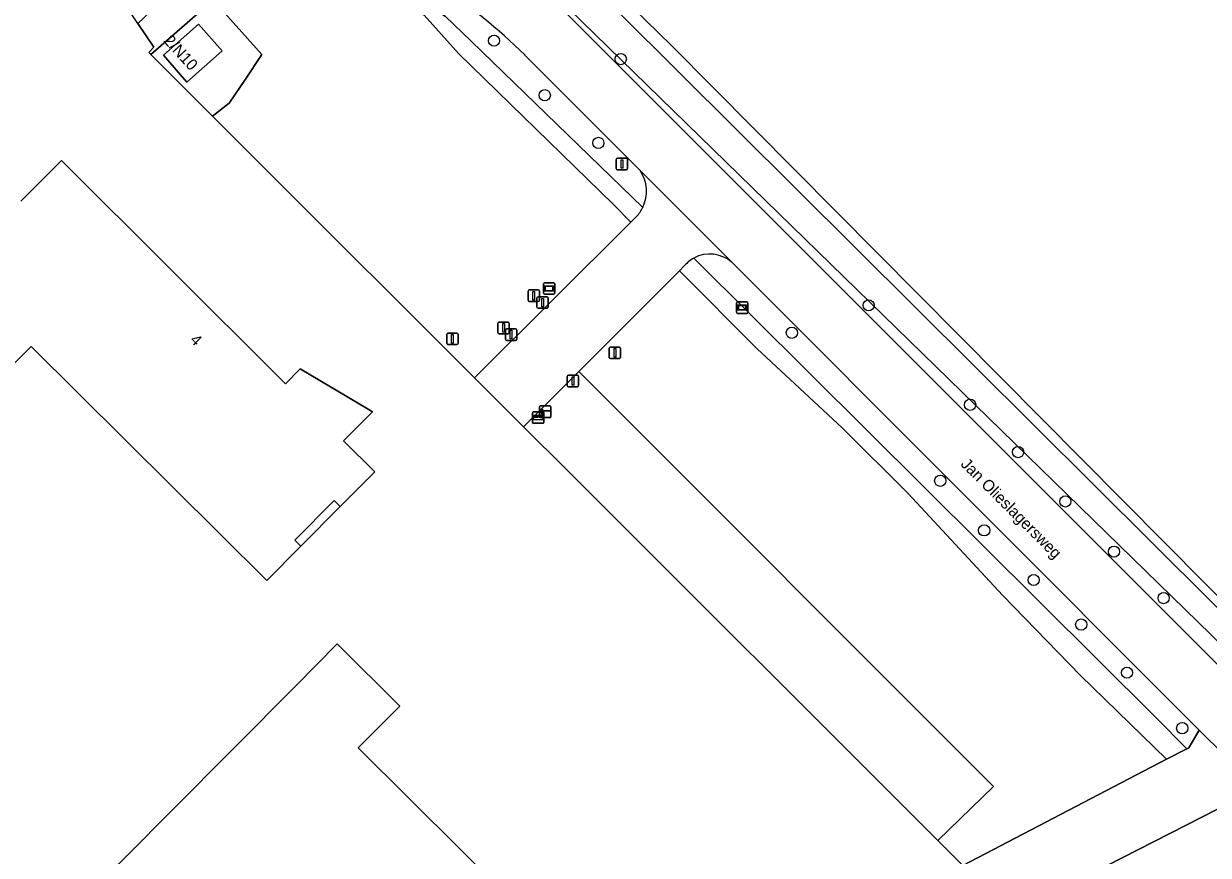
# Model space of a CAD drawing. Extents: x 155018 to 156648, y 383979 to 385733.
# Drawn here: x 155608.8 to 155712, y 385519.3 to 385591.7 of the extents above; entities that cross this region are included whole.
import ezdxf

# ---------------------------------------------------------------- set-up
doc = ezdxf.new("R2010")
doc.units = 0
for name, color, linetype in [('IMGEO_Afsluitpaal', 7, 'Continuous'), ('IMGEO_Berm_groen', 7, 'Continuous'), ('IMGEO_Boom', 7, 'Continuous'), ('IMGEO_Brievenbus', 7, 'Continuous'), ('IMGEO_Drukknoppaal', 7, 'Continuous'), ('IMGEO_Erf', 7, 'Continuous'), ('IMGEO_Gemengd_bos', 7, 'Continuous'), ('IMGEO_Greppel_droge_sloot', 7, 'Continuous'), ('IMGEO_Groenvoorziening', 7, 'Continuous'), ('IMGEO_Hek', 7, 'Continuous'), ('IMGEO_Informatiebord', 7, 'Continuous'), ('IMGEO_Lichtmast', 7, 'Continuous'), ('IMGEO_Openbare_ruimte_label', 7, 'Continuous'), ('IMGEO_Pand', 7, 'Continuous'), ('IMGEO_Pand_nummerreeks', 7, 'Continuous'), ('IMGEO_Pand_overbouw', 7, 'Continuous'), ('IMGEO_Rijbaan_lokaal_gesloten', 7, 'Continuous'), ('IMGEO_Rijbaan_lokaal_open', 7, 'Continuous'), ('IMGEO_Slagboom', 7, 'Continuous'), ('IMGEO_Verkeersbordpaal', 7, 'Continuous'), ('IMGEO_Verklikker', 7, 'Continuous'), ('IMGEO_Vlaggenmast', 7, 'Continuous'), ('IMGEO_Voetpad_open', 7, 'Continuous')]:
    doc.layers.add(name, color=color, linetype=linetype)

msp = doc.modelspace()

# ---------------------------------------------------------------- linework, layer by layer
at = {"layer": 'IMGEO_Afsluitpaal'}
for p, q in [((155652.76, 385567.63), (155652.76, 385568.43)), ((155652.76, 385568.43), (155652.76, 385567.63)), ((155652.86, 385568.53), (155653.65, 385568.53)), ((155653.65, 385568.53), (155652.86, 385568.53)), ((155653.75, 385568.43), (155653.75, 385567.63)), ((155653.75, 385567.63), (155653.75, 385568.43)), ((155653.65, 385567.53), (155652.86, 385567.53)), ((155652.86, 385567.53), (155653.65, 385567.53)), ((155650.13, 385564.82), (155650.13, 385565.62)), ((155650.13, 385565.62), (155650.13, 385564.82)), ((155650.23, 385565.72), (155651.02, 385565.72)), ((155651.02, 385565.72), (155650.23, 385565.72)), ((155651.12, 385565.62), (155651.12, 385564.82)), ((155651.12, 385564.82), (155651.12, 385565.62)), ((155651.02, 385564.72), (155650.23, 385564.72)), ((155650.23, 385564.72), (155651.02, 385564.72))]:
    msp.add_line(p, q, dxfattribs=at)
for points in [[(155653.18, 385568.4), (155653.33, 385568.4), (155653.33, 385567.65), (155653.18, 385567.65), (155653.18, 385568.4)], [(155650.55, 385565.6), (155650.7, 385565.6), (155650.7, 385564.85), (155650.55, 385564.85), (155650.55, 385565.6)]]:
    msp.add_lwpolyline(points, dxfattribs=at)
for centre, start, end in [((155652.86, 385568.43), 90, 180), ((155652.86, 385568.43), 90, 180), ((155653.65, 385568.43), 0, 90), ((155653.65, 385568.43), 360, 90), ((155652.86, 385567.63), 180, 270), ((155652.86, 385567.63), 180, 270), ((155653.65, 385567.63), 270, 0), ((155653.65, 385567.63), 270, 0), ((155650.23, 385565.62), 90, 180), ((155650.23, 385565.62), 90, 180), ((155650.23, 385564.82), 180, 270), ((155650.23, 385564.82), 180, 270), ((155651.02, 385565.62), 0, 90), ((155651.02, 385565.62), 360, 90), ((155651.02, 385564.82), 270, 0), ((155651.02, 385564.82), 270, 0)]:
    msp.add_arc(centre, 0.1, start, end, dxfattribs=at)
at = {"layer": 'IMGEO_Berm_groen'}
for points in [[(155733.22, 385521.32), (155665.28, 385589.78), (155650.49, 385604.2), (155631.56, 385613.61), (155629.78, 385621.92), (155623.35, 385615.56), (155624.28, 385613.54)], [(155644.98, 385595.12), (155642.41, 385596.33), (155634.52, 385600.05), (155630.17, 385602.56), (155629.05, 385601.49), (155629.58, 385601.19), (155641.47, 385595.1), (155645.55, 385592.36), (155647.81, 385590.19), (155662.75, 385575.72)], [(155655.47, 385597.89), (155733.01, 385520.78), (155731.66, 385519.6), (155656.27, 385593.03), (155653.29, 385595.44)], [(155652.42, 385596.07), (155653.29, 385595.44), (155717.18, 385531.53), (155748.94, 385500), (155768.03, 385481.05), (155779.16, 385470), (155783.27, 385465.93), (155841.78, 385407.84), (155844.64, 385405.08), (155847.36, 385407.6), (155842.25, 385412.68), (155774.11, 385481.28), (155755.11, 385500), (155733.22, 385521.32)], [(155662.52, 385578.93), (155652.46, 385589)], [(155667.2, 385571.31), (155707.39, 385531.34), (155710.12, 385528.59), (155710.3, 385528.68), (155711.2, 385530.22), (155670.48, 385570.97)]]:
    msp.add_lwpolyline(points, dxfattribs=at)
for centre, radius, start, end in [((155613.38, 385548.86), 56.02, 45.7636, 55.6551), ((155659.84, 385577.13), 3.23, 334.1503, 33.9398), ((155668.59, 385568.76), 2.9, 49.4048, 118.5444)]:
    msp.add_arc(centre, radius, start, end, dxfattribs=at)
at = {"layer": 'IMGEO_Boom'}
for centre in [(155649.79, 385590.23), (155660.83, 385588.63), (155654.21, 385585.48), (155658.88, 385581.33), (155682.42, 385567.19), (155675.73, 385564.8), (155691.26, 385558.53), (155695.44, 385554.41), (155688.65, 385551.92), (155699.55, 385550.12), (155692.48, 385547.6), (155703.79, 385545.75), (155696.79, 385543.28), (155708.11, 385541.7), (155700.93, 385539.4), (155704.92, 385535.21), (155709.73, 385530.38)]:
    msp.add_circle(centre, 0.489, dxfattribs=at)
at = {"layer": 'IMGEO_Brievenbus'}
for p, q in [((155653.15, 385557), (155653.15, 385557.84)), ((155653.15, 385557.84), (155653.15, 385557)), ((155653.22, 385557.92), (155654.06, 385557.92)), ((155654.06, 385557.92), (155653.22, 385557.92)), ((155654.14, 385557.85), (155654.14, 385557.01)), ((155654.14, 385557.01), (155654.14, 385557.85)), ((155654.07, 385556.92), (155653.23, 385556.92)), ((155653.23, 385556.92), (155654.07, 385556.92)), ((155653.59, 385557.53), (155653.31, 385557.53)), ((155653.31, 385557.45), (155653.59, 385557.45)), ((155653.98, 385557.53), (155653.7, 385557.53)), ((155653.7, 385557.45), (155653.98, 385557.45))]:
    msp.add_line(p, q, dxfattribs=at)
msp.add_lwpolyline([(155653.25, 385557.63), (155654.05, 385557.63), (155654.05, 385557.22), (155653.25, 385557.22), (155653.25, 385557.63)], dxfattribs=at)
for centre, radius, start, end in [((155653.22, 385557.84), 0.0779, 92.4484, 184.2845), ((155653.22, 385557.84), 0.0779, 92.4484, 184.2845), ((155654.07, 385557.84), 0.0779, 2.4484, 94.2845), ((155654.07, 385557.84), 0.0779, 2.4484, 94.2845), ((155653.22, 385557), 0.0779, 182.4484, 274.2845), ((155653.22, 385557), 0.0779, 182.4484, 274.2845), ((155653.34, 385557.49), 0.0519, 125.8089, 234.1911), ((155653.56, 385557.49), 0.0519, 305.8089, 54.1911), ((155653.73, 385557.49), 0.0519, 125.8089, 234.1911), ((155653.95, 385557.49), 0.0519, 305.8089, 54.1911), ((155654.07, 385557), 0.0779, 272.4484, 4.2845), ((155654.07, 385557), 0.0779, 272.4484, 4.2845)]:
    msp.add_arc(centre, radius, start, end, dxfattribs=at)
at = {"layer": 'IMGEO_Drukknoppaal'}
for p, q in [((155656.17, 385560.21), (155656.17, 385561)), ((155656.17, 385561), (155656.17, 385560.21)), ((155656.27, 385561.1), (155657.06, 385561.1)), ((155657.06, 385561.1), (155656.27, 385561.1)), ((155657.16, 385561), (155657.16, 385560.21)), ((155657.16, 385560.21), (155657.16, 385561)), ((155657.06, 385560.11), (155656.27, 385560.11)), ((155656.27, 385560.11), (155657.06, 385560.11))]:
    msp.add_line(p, q, dxfattribs=at)
msp.add_lwpolyline([(155656.59, 385560.98), (155656.74, 385560.98), (155656.74, 385560.23), (155656.59, 385560.23), (155656.59, 385560.98)], dxfattribs=at)
for centre, start, end in [((155656.27, 385561), 90, 180), ((155656.27, 385561), 90, 180), ((155657.06, 385561), 0, 90), ((155657.06, 385561), 360, 90), ((155656.27, 385560.21), 180, 270), ((155656.27, 385560.21), 180, 270), ((155657.06, 385560.21), 270, 0), ((155657.06, 385560.21), 270, 0)]:
    msp.add_arc(centre, 0.1, start, end, dxfattribs=at)
at = {"layer": 'IMGEO_Erf'}
for points in [[(155709.11, 385500), (155704.35, 385504.73), (155696.31, 385512.75), (155694.89, 385514.18), (155690.63, 385518.42), (155688.45, 385520.6), (155656.14, 385552.86), (155652.37, 385556.61), (155648.09, 385560.89), (155629.78, 385579.17), (155625.27, 385583.67), (155619.91, 385589.03), (155619.74, 385589.2), (155620.17, 385589.66), (155618.76, 385591.74), (155615.48, 385596.71), (155615.91, 385597.12), (155600.38, 385623.79)], [(155608.59, 385576.25), (155612.12, 385579.79), (155631.3, 385560.69), (155631.63, 385560.36), (155632.92, 385561.66), (155638.82, 385558.14), (155639.2, 385557.92), (155636.69, 385555.39), (155639.4, 385552.69), (155636.4, 385549.68), (155635.88, 385550.2), (155632.45, 385546.75), (155632.98, 385546.23), (155629.99, 385543.23), (155609.47, 385563.61), (155602.43, 385556.53)]]:
    msp.add_lwpolyline(points, dxfattribs=at)
msp.add_lwpolyline([(155600.67, 385459.06), (155600.35, 385459.38), (155602.15, 385461.2), (155602.14, 385464.63), (155600.32, 385466.45), (155600.74, 385466.87), (155602.09, 385468.22), (155584.47, 385485.73), (155587.99, 385489.28), (155598.65, 385500), (155621.7, 385523.19), (155632.52, 385534.08), (155636.14, 385537.72), (155641.59, 385532.31), (155637.97, 385528.67), (155664.75, 385502.05), (155662.72, 385500), (155625.71, 385462.77), (155622.25, 385466.21), (155618.96, 385462.91), (155626.02, 385455.89), (155618.81, 385448.64), (155618.53, 385448.36), (155615.01, 385444.81)], close=True, dxfattribs=at)
at = {"layer": 'IMGEO_Gemengd_bos'}
msp.add_lwpolyline([(155681.42, 385662.35), (155620, 385633.18), (155616.25, 385631.34), (155616.82, 385629.72), (155617.71, 385627.71), (155618.11, 385626.85), (155623.35, 385615.56), (155629.78, 385621.92), (155631.56, 385613.61), (155650.49, 385604.2), (155665.28, 385589.78), (155733.22, 385521.32), (155755.11, 385500)], dxfattribs=at)
at = {"layer": 'IMGEO_Greppel_droge_sloot'}
for points in [[(155647.81, 385590.19), (155645.55, 385592.36), (155641.47, 385595.1), (155629.58, 385601.19), (155629.05, 385600.08), (155638.55, 385595.1), (155643.71, 385592.46), (155646.73, 385589.09), (155660.18, 385575.99), (155661.72, 385574.44), (155662.2, 385574.92)], [(155652.5, 385596.18), (155653.29, 385595.44), (155656.27, 385593.03), (155731.66, 385519.6), (155733.01, 385520.78), (155655.47, 385597.89)], [(155662.75, 385575.72), (155647.81, 385590.19)], [(155666.39, 385570.66), (155665.94, 385570.2), (155672.72, 385563.39), (155680.12, 385556.53), (155685.85, 385550.8), (155694.08, 385541.96), (155700.88, 385534.98), (155708.37, 385527.67), (155710.12, 385528.59), (155707.39, 385531.34), (155667.2, 385571.31)]]:
    msp.add_lwpolyline(points, dxfattribs=at)
for centre, radius, start, end in [((155659.83, 385577.14), 3.25, 316.9447, 334.1718), ((155668.61, 385568.74), 2.93, 118.68, 139.2046)]:
    msp.add_arc(centre, radius, start, end, dxfattribs=at)
at = {"layer": 'IMGEO_Groenvoorziening'}
for points in [[(155646.73, 385589.09), (155643.71, 385592.46), (155638.55, 385595.1), (155629.05, 385600.08), (155629.58, 385601.19), (155629.05, 385601.49), (155618.76, 385591.74), (155620.17, 385589.66), (155619.74, 385589.2), (155619.91, 385589.03), (155625.34, 385593.79), (155629.58, 385589.04), (155628.14, 385586.88), (155626.73, 385584.8), (155625.27, 385583.67), (155629.78, 385579.17), (155648.09, 385560.89), (155661.72, 385574.44), (155660.18, 385575.99)], [(155708.37, 385527.67), (155700.88, 385534.98), (155694.08, 385541.96), (155685.85, 385550.8), (155680.12, 385556.53), (155672.72, 385563.39), (155665.94, 385570.2), (155657.19, 385561.44), (155693.29, 385525.29), (155688.45, 385520.6), (155690.63, 385518.42)], [(155688.45, 385520.6), (155693.29, 385525.29), (155657.19, 385561.44), (155652.37, 385556.61), (155656.14, 385552.86)]]:
    msp.add_lwpolyline(points, close=True, dxfattribs=at)
msp.add_lwpolyline([(155737.64, 385499.09), (155712.8, 385523.34), (155694.89, 385514.18)], dxfattribs=at)
at = {"layer": 'IMGEO_Hek'}
for points in [[(155755.11, 385500), (155733.22, 385521.32), (155665.28, 385589.78), (155650.49, 385604.2), (155631.56, 385613.61), (155629.78, 385621.92)], [(155619.74, 385589.2), (155619.91, 385589.03)], [(155619.91, 385589.03), (155625.27, 385583.67)], [(155625.27, 385583.67), (155629.78, 385579.17)], [(155648.09, 385560.89), (155629.78, 385579.17)], [(155652.37, 385556.61), (155648.09, 385560.89)], [(155656.14, 385552.86), (155652.37, 385556.61)], [(155656.14, 385552.86), (155688.45, 385520.6)], [(155688.45, 385520.6), (155690.63, 385518.42)]]:
    msp.add_lwpolyline(points, dxfattribs=at)
at = {"layer": 'IMGEO_Informatiebord'}
for p, q in [((155654.1, 385568.25), (155654.1, 385569.05)), ((155654.1, 385569.05), (155654.1, 385568.25)), ((155654.2, 385569.15), (155654.99, 385569.15)), ((155654.99, 385569.15), (155654.2, 385569.15)), ((155655.09, 385569.05), (155655.09, 385568.25)), ((155655.09, 385568.25), (155655.09, 385569.05)), ((155654.99, 385568.15), (155654.2, 385568.15)), ((155654.2, 385568.15), (155654.99, 385568.15))]:
    msp.add_line(p, q, dxfattribs=at)
for points in [[(155654.2, 385568.88), (155654.99, 385568.88), (155654.99, 385568.42), (155654.2, 385568.42), (155654.2, 385568.88)], [(155654.26, 385568.82), (155654.26, 385568.48), (155654.92, 385568.48), (155654.92, 385568.82), (155654.26, 385568.82)]]:
    msp.add_lwpolyline(points, dxfattribs=at)
for centre, start, end in [((155654.2, 385569.05), 90, 180), ((155654.2, 385569.05), 90, 180), ((155654.99, 385569.05), 0, 90), ((155654.99, 385569.05), 360, 90), ((155654.2, 385568.25), 180, 270), ((155654.2, 385568.25), 180, 270), ((155654.99, 385568.25), 270, 0), ((155654.99, 385568.25), 270, 0)]:
    msp.add_arc(centre, 0.1, start, end, dxfattribs=at)
at = {"layer": 'IMGEO_Lichtmast'}
for p, q in [((155660.44, 385579.09), (155660.44, 385579.89)), ((155660.44, 385579.89), (155660.44, 385579.09)), ((155660.54, 385579.99), (155661.33, 385579.99)), ((155661.33, 385579.99), (155660.54, 385579.99)), ((155661.43, 385579.89), (155661.43, 385579.09)), ((155661.43, 385579.09), (155661.43, 385579.89)), ((155661.33, 385578.99), (155660.54, 385578.99)), ((155660.54, 385578.99), (155661.33, 385578.99))]:
    msp.add_line(p, q, dxfattribs=at)
msp.add_lwpolyline([(155660.86, 385579.87), (155661.01, 385579.87), (155661.01, 385579.12), (155660.86, 385579.12), (155660.86, 385579.87)], dxfattribs=at)
for centre, start, end in [((155660.54, 385579.89), 90, 180), ((155660.54, 385579.89), 90, 180), ((155661.33, 385579.89), 0, 90), ((155661.33, 385579.89), 360, 90), ((155660.54, 385579.09), 180, 270), ((155660.54, 385579.09), 180, 270), ((155661.33, 385579.09), 270, 0), ((155661.33, 385579.09), 270, 0)]:
    msp.add_arc(centre, 0.1, start, end, dxfattribs=at)
at = {"layer": 'IMGEO_Pand'}
for points in [[(155623.04, 385586.63), (155626.11, 385589.35), (155624.06, 385591.68), (155621, 385588.96)], [(155600.74, 385466.87), (155600.32, 385466.45), (155602.14, 385464.63), (155602.15, 385461.2), (155600.35, 385459.38), (155600.67, 385459.06), (155615.01, 385444.81), (155618.53, 385448.36), (155618.81, 385448.64), (155626.02, 385455.89), (155618.96, 385462.91), (155622.25, 385466.21), (155625.71, 385462.77), (155662.72, 385500), (155664.75, 385502.05), (155637.97, 385528.67), (155641.59, 385532.31), (155636.14, 385537.72), (155632.52, 385534.08), (155621.7, 385523.19), (155598.65, 385500), (155587.99, 385489.28), (155584.47, 385485.73), (155602.09, 385468.22)]]:
    msp.add_lwpolyline(points, close=True, dxfattribs=at)
msp.add_lwpolyline([(155602.43, 385556.53), (155609.47, 385563.61), (155629.99, 385543.23), (155632.98, 385546.23), (155632.45, 385546.75), (155635.88, 385550.2), (155636.4, 385549.68), (155639.4, 385552.69), (155636.69, 385555.39), (155639.2, 385557.92), (155638.82, 385558.14), (155632.92, 385561.66), (155631.63, 385560.36), (155631.3, 385560.69), (155612.12, 385579.79), (155608.59, 385576.25)], dxfattribs=at)
at = {"layer": 'IMGEO_Pand_overbouw'}
msp.add_lwpolyline([(155632.98, 385546.23), (155636.4, 385549.68), (155635.88, 385550.2), (155632.45, 385546.75)], close=True, dxfattribs=at)
at = {"layer": 'IMGEO_Rijbaan_lokaal_gesloten'}
for points in [[(155768.03, 385481.05), (155748.94, 385500), (155717.18, 385531.53), (155653.29, 385595.44), (155652.42, 385596.07)], [(155652.46, 385589), (155662.52, 385578.93), (155670.48, 385570.97), (155711.2, 385530.22), (155713.4, 385528.02), (155717.48, 385523.97), (155741.61, 385500), (155779.84, 385462.04), (155824.89, 385417.3), (155825.85, 385415.98), (155826.75, 385414.64), (155827.58, 385413.24), (155842.42, 385397.5)]]:
    msp.add_lwpolyline(points, dxfattribs=at)
msp.add_arc((155613.38, 385548.86), 56.02, 45.7636, 55.6551, dxfattribs=at)
at = {"layer": 'IMGEO_Rijbaan_lokaal_open'}
for points in [[(155670.48, 385570.97), (155662.52, 385578.93)], [(155662.2, 385574.92), (155661.72, 385574.44), (155648.09, 385560.89), (155652.37, 385556.61), (155657.19, 385561.44), (155665.94, 385570.2), (155666.39, 385570.66)]]:
    msp.add_lwpolyline(points, dxfattribs=at)
msp.add_lwpolyline([(155717.48, 385523.97), (155713.4, 385528.02), (155711.2, 385530.22), (155710.3, 385528.68), (155710.12, 385528.59), (155708.37, 385527.67), (155690.63, 385518.42), (155694.89, 385514.18), (155712.8, 385523.34), (155714.48, 385524.2), (155714.57, 385524.25)], close=True, dxfattribs=at)
for centre, radius, start, end in [((155659.84, 385577.13), 3.23, 334.1503, 33.9398), ((155659.83, 385577.14), 3.25, 316.9447, 334.1718), ((155668.61, 385568.74), 2.93, 118.68, 139.2046), ((155668.59, 385568.76), 2.9, 49.4048, 118.5444)]:
    msp.add_arc(centre, radius, start, end, dxfattribs=at)
at = {"layer": 'IMGEO_Slagboom'}
for p, q in [((155653.75, 385557.51), (155653.75, 385558.35)), ((155653.75, 385558.35), (155653.75, 385557.51)), ((155653.82, 385558.44), (155654.66, 385558.44)), ((155654.66, 385558.44), (155653.82, 385558.44)), ((155654.75, 385558.36), (155654.75, 385557.52)), ((155654.75, 385557.52), (155654.75, 385558.36)), ((155654.67, 385557.44), (155653.83, 385557.44)), ((155653.83, 385557.44), (155654.67, 385557.44))]:
    msp.add_line(p, q, dxfattribs=at)
msp.add_lwpolyline([(155653.94, 385558.15), (155654, 385558.15), (155654, 385558.04), (155654.65, 385558.04), (155654.65, 385557.98), (155654, 385557.98), (155654, 385557.72), (155653.94, 385557.72), (155653.94, 385557.98), (155653.85, 385557.98), (155653.85, 385558.04), (155653.94, 385558.04), (155653.94, 385558.15)], dxfattribs=at)
for centre, start, end in [((155653.83, 385558.36), 92.4484, 184.2845), ((155653.83, 385558.36), 92.4484, 184.2845), ((155654.67, 385558.36), 2.4484, 94.2845), ((155654.67, 385558.36), 2.4484, 94.2845), ((155653.83, 385557.51), 182.4484, 274.2845), ((155653.83, 385557.51), 182.4484, 274.2845), ((155654.67, 385557.51), 272.4484, 4.2845), ((155654.67, 385557.51), 272.4484, 4.2845)]:
    msp.add_arc(centre, 0.0779, start, end, dxfattribs=at)
at = {"layer": 'IMGEO_Verkeersbordpaal'}
for p, q in [((155645.77, 385564.77), (155646.56, 385564.77)), ((155646.56, 385564.77), (155645.77, 385564.77)), ((155645.67, 385563.87), (155645.67, 385564.67)), ((155645.67, 385564.67), (155645.67, 385563.87)), ((155646.56, 385563.77), (155645.77, 385563.77)), ((155645.77, 385563.77), (155646.56, 385563.77)), ((155646.66, 385564.67), (155646.66, 385563.87)), ((155646.66, 385563.87), (155646.66, 385564.67)), ((155659.83, 385562.66), (155659.83, 385563.46)), ((155659.83, 385563.46), (155659.83, 385562.66)), ((155659.93, 385563.56), (155660.72, 385563.56)), ((155660.72, 385563.56), (155659.93, 385563.56)), ((155660.82, 385563.46), (155660.82, 385562.66)), ((155660.82, 385562.66), (155660.82, 385563.46)), ((155660.72, 385562.56), (155659.93, 385562.56)), ((155659.93, 385562.56), (155660.72, 385562.56))]:
    msp.add_line(p, q, dxfattribs=at)
for points in [[(155646.09, 385564.65), (155646.24, 385564.65), (155646.24, 385563.9), (155646.09, 385563.9), (155646.09, 385564.65)], [(155660.25, 385563.44), (155660.4, 385563.44), (155660.4, 385562.69), (155660.25, 385562.69), (155660.25, 385563.44)]]:
    msp.add_lwpolyline(points, dxfattribs=at)
for centre, start, end in [((155645.77, 385564.67), 90, 180), ((155645.77, 385564.67), 90, 180), ((155646.56, 385564.67), 0, 90), ((155646.56, 385564.67), 360, 90), ((155645.77, 385563.87), 180, 270), ((155645.77, 385563.87), 180, 270), ((155646.56, 385563.87), 270, 0), ((155646.56, 385563.87), 270, 0), ((155659.93, 385563.46), 90, 180), ((155659.93, 385563.46), 90, 180), ((155660.72, 385563.46), 0, 90), ((155660.72, 385563.46), 360, 90), ((155659.93, 385562.66), 180, 270), ((155659.93, 385562.66), 180, 270), ((155660.72, 385562.66), 270, 0), ((155660.72, 385562.66), 270, 0)]:
    msp.add_arc(centre, 0.1, start, end, dxfattribs=at)
at = {"layer": 'IMGEO_Verklikker'}
for p, q in [((155670.91, 385566.59), (155670.91, 385567.39)), ((155670.91, 385567.39), (155670.91, 385566.59)), ((155671.01, 385567.49), (155671.8, 385567.49)), ((155671.8, 385567.49), (155671.01, 385567.49)), ((155671.9, 385567.39), (155671.9, 385566.59)), ((155671.9, 385566.59), (155671.9, 385567.39)), ((155671.8, 385566.49), (155671.01, 385566.49)), ((155671.01, 385566.49), (155671.8, 385566.49))]:
    msp.add_line(p, q, dxfattribs=at)
for points in [[(155671.01, 385567.22), (155671.79, 385567.22), (155671.79, 385566.76), (155671.01, 385566.76), (155671.01, 385567.22)], [(155671.07, 385567.16), (155671.07, 385566.82), (155671.73, 385566.82), (155671.73, 385567.16), (155671.07, 385567.16)]]:
    msp.add_lwpolyline(points, dxfattribs=at)
for centre, start, end in [((155671.01, 385567.39), 90, 180), ((155671.01, 385567.39), 90, 180), ((155671.8, 385567.39), 0, 90), ((155671.8, 385567.39), 360, 90), ((155671.01, 385566.59), 180, 270), ((155671.01, 385566.59), 180, 270), ((155671.8, 385566.59), 270, 0), ((155671.8, 385566.59), 270, 0)]:
    msp.add_arc(centre, 0.1, start, end, dxfattribs=at)
at = {"layer": 'IMGEO_Vlaggenmast'}
for p, q in [((155653.63, 385567.93), (155654.42, 385567.93)), ((155654.42, 385567.93), (155653.63, 385567.93)), ((155653.53, 385567.03), (155653.53, 385567.83)), ((155653.53, 385567.83), (155653.53, 385567.03)), ((155654.42, 385566.93), (155653.63, 385566.93)), ((155653.63, 385566.93), (155654.42, 385566.93)), ((155654.52, 385567.83), (155654.52, 385567.03)), ((155654.52, 385567.03), (155654.52, 385567.83)), ((155650.78, 385564.24), (155650.78, 385565.04)), ((155650.78, 385565.04), (155650.78, 385564.24)), ((155650.88, 385565.14), (155651.67, 385565.14)), ((155651.67, 385565.14), (155650.88, 385565.14)), ((155651.77, 385565.04), (155651.77, 385564.24)), ((155651.77, 385564.24), (155651.77, 385565.04)), ((155651.67, 385564.14), (155650.88, 385564.14)), ((155650.88, 385564.14), (155651.67, 385564.14))]:
    msp.add_line(p, q, dxfattribs=at)
for points in [[(155653.95, 385567.8), (155654.1, 385567.8), (155654.1, 385567.05), (155653.95, 385567.05), (155653.95, 385567.8)], [(155651.2, 385565.02), (155651.35, 385565.02), (155651.35, 385564.27), (155651.2, 385564.27), (155651.2, 385565.02)]]:
    msp.add_lwpolyline(points, dxfattribs=at)
for centre, start, end in [((155653.63, 385567.83), 90, 180), ((155653.63, 385567.83), 90, 180), ((155654.42, 385567.83), 0, 90), ((155654.42, 385567.83), 360, 90), ((155653.63, 385567.03), 180, 270), ((155653.63, 385567.03), 180, 270), ((155654.42, 385567.03), 270, 0), ((155654.42, 385567.03), 270, 0), ((155650.88, 385565.04), 90, 180), ((155650.88, 385565.04), 90, 180), ((155651.67, 385565.04), 0, 90), ((155651.67, 385565.04), 360, 90), ((155650.88, 385564.24), 180, 270), ((155650.88, 385564.24), 180, 270), ((155651.67, 385564.24), 270, 0), ((155651.67, 385564.24), 270, 0)]:
    msp.add_arc(centre, 0.1, start, end, dxfattribs=at)
at = {"layer": 'IMGEO_Voetpad_open'}
for points in [[(155625.27, 385583.67), (155626.73, 385584.8), (155628.14, 385586.88), (155629.58, 385589.04), (155625.34, 385593.79), (155619.91, 385589.03)], [(155623.04, 385586.63), (155621, 385588.96), (155624.06, 385591.68), (155626.11, 385589.35)]]:
    msp.add_lwpolyline(points, close=True, dxfattribs=at)

# ---------------------------------------------------------------- texts
at = {"layer": 'IMGEO_Openbare_ruimte_label'}
msp.add_text('Jan Olieslagersweg', height=1, rotation=315, dxfattribs=at).set_placement((155690.37, 385553.3))
at = {"layer": 'IMGEO_Pand_nummerreeks'}
for s, rotation, p in [('2/N10', 312.3426, (155620.95, 385590.18)), ('4', 315.1412, (155623.24, 385564.1))]:
    msp.add_text(s, height=1, rotation=rotation, dxfattribs=at).set_placement(p)

doc.saveas('drawing.dxf')
